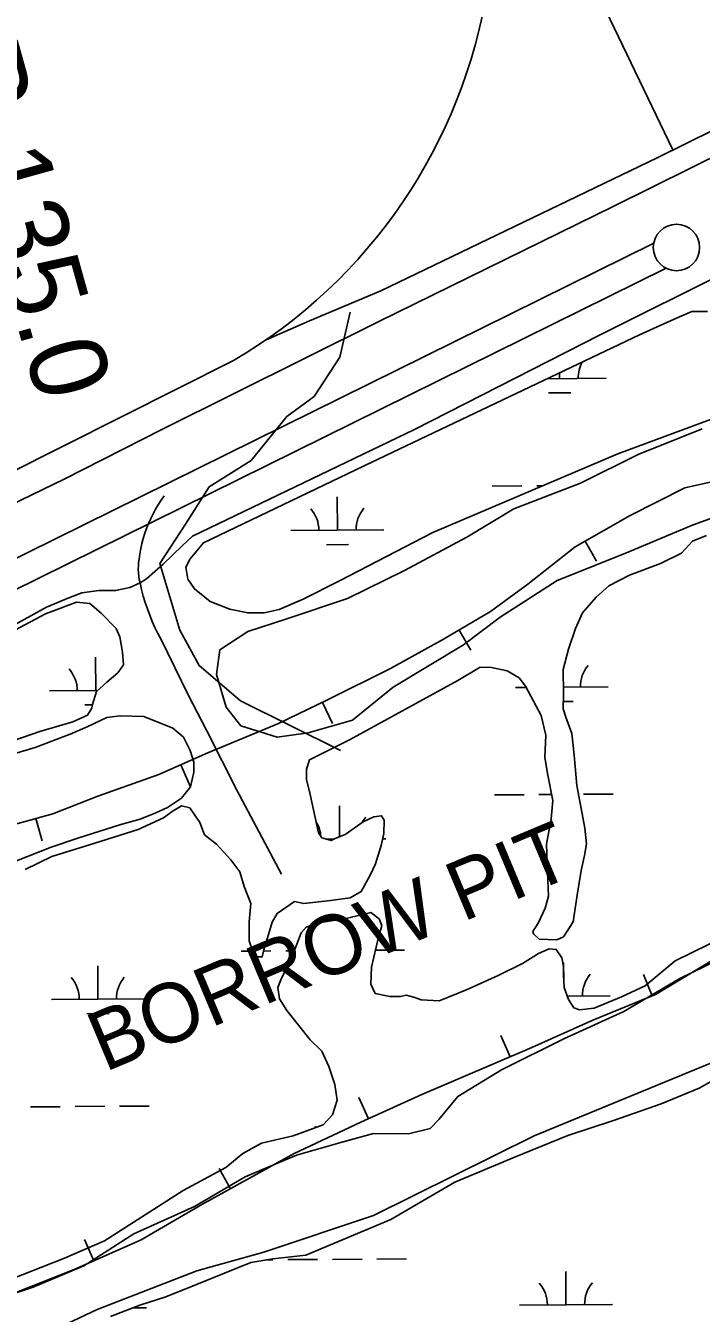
# Model space of a CAD drawing. Extents: x 3508733 to 3546731, y 546897 to 572481.
# Drawn here: x 3540853 to 3541581, y 566522 to 567909 of the extents above; entities that cross this region are included whole.
import ezdxf

# ---------------------------------------------------------------- set-up
doc = ezdxf.new("R2010")
doc.units = 0
for name, color, linetype in [('V-BORW-IDEN', 7, 'Continuous'), ('V-BORW-LINE', 7, 'Continuous'), ('V-LEVE-TOET', 7, 'Continuous'), ('V-RIVR-RANG-IDEN', 7, 'Continuous'), ('V-ROAD-CNTR', 7, 'Continuous'), ('V-SITE-VEGE', 7, 'Continuous'), ('V-SURV-LINE', 7, 'Continuous'), ('V-WETL-SWMP', 7, 'Continuous')]:
    doc.layers.add(name, color=color, linetype=linetype)

msp = doc.modelspace()

# ---------------------------------------------------------------- linework, layer by layer
at = {"layer": 'V-BORW-LINE'}
for p, q in [((3541455.9, 567354.1), (3541468.3, 567332.4)), ((3541320.1, 567258.3), (3541332.7, 567236.7)), ((3541172.9, 567180.2), (3541183.7, 567157.7)), ((3541020.5, 567113.1), (3541030.6, 567090.2)), ((3540864.4, 567055.3), (3540871, 567031.2)), ((3541528.2, 566864.1), (3541518.8, 566887.3)), ((3541375.1, 566798.4), (3541365.3, 566821.4)), ((3541222.5, 566731.7), (3541212.2, 566754.5)), ((3541074, 566656.3), (3541061.9, 566678.2)), ((3540926.8, 566578.8), (3540916.7, 566601.6))]:
    msp.add_line(p, q, dxfattribs=at)
for points in [[(3540821, 567043.3), (3540882.4, 567060.2), (3540931, 567079.3), (3540996.6, 567102.5), (3541049.5, 567125.8), (3541125.6, 567157.5), (3541178.5, 567182.9), (3541246.2, 567216.8), (3541303.3, 567248.5), (3541354.1, 567278.1), (3541394.3, 567307.7), (3541445.1, 567347.9), (3541504.3, 567381.8), (3541563.5, 567411.4), (3541610.1, 567422)], [(3541605.9, 566910), (3541531.8, 566865.6), (3541464.1, 566838.1), (3541398.5, 566808.5), (3541280.1, 566757.7), (3541214.5, 566728.1), (3541142.6, 566694.2), (3541043.1, 566639.2), (3540977.6, 566601.2), (3540905.6, 566569.4), (3540793.5, 566525)]]:
    msp.add_lwpolyline(points, dxfattribs=at)
at = {"layer": 'V-LEVE-TOET'}
for points in [[(3541032.9, 567359.4), (3541272.2, 567474.5), (3541471.6, 567575.8), (3541612, 567645.9), (3541633.9, 567655.5), (3541641.3, 567662.5), (3541643.7, 567664.8), (3541658.2, 567674.1), (3541685.5, 567688.3), (3541749.3, 567718.7), (3541891.2, 567788), (3541978.9, 567829.9)], [(3541692.8, 567817.1), (3541486.9, 567714.9), (3541233.1, 567590.5), (3541000, 567474.2)], [(3541000, 567474.2), (3540894.7, 567421), (3540682, 567317.8)], [(3540820.8, 567252.6), (3540875.6, 567283), (3540899.9, 567293), (3540913.7, 567298.4), (3540932.3, 567301), (3540950.2, 567300.8), (3540965.4, 567304), (3540976.5, 567309), (3540983.5, 567313.5), (3541001.6, 567329.1), (3541021.8, 567348.9), (3541032.9, 567359.4)]]:
    msp.add_lwpolyline(points, dxfattribs=at)
at = {"layer": 'V-ROAD-CNTR'}
for points in [[(3541550.4, 567775.6), (3541464.9, 567953.8), (3541397, 568097.6), (3541340.9, 568207.8)], [(3542364.1, 568172.9), (3542238.2, 568117.6), (3541973.6, 567985.1), (3541533.4, 567767.2), (3541236, 567623.8), (3541159, 567591.4), (3541112.3, 567570.9)], [(3541202.9, 567600.6), (3541191.8, 567552.3), (3541164, 567509.9), (3541134.7, 567488.4), (3541096.1, 567441), (3541050.9, 567412.4), (3541025.5, 567372.2), (3540998, 567329.9), (3541019.2, 567258), (3541040.3, 567219.9), (3541084.8, 567181.9), (3541192.4, 567128.4)], [(3541077.3, 567548.5), (3540468.5, 567242.8), (3540184.9, 567098.2)], [(3541002.5, 567402.8), (3540999.2, 567398.1), (3540996.1, 567393.3), (3540993.2, 567388.4), (3540990.5, 567383.4), (3540988, 567378.3), (3540985.7, 567373.1), (3540983.6, 567367.8), (3540981.7, 567362.5), (3540980, 567357), (3540978.6, 567351.6), (3540977.4, 567346), (3540976.4, 567340.5), (3540975.6, 567334.8), (3540975, 567331.2), (3540974.7, 567327.5), (3540974.6, 567323.8), (3540974.7, 567320), (3540975.1, 567316.3), (3540975.7, 567312.6), (3540976.5, 567309), (3540978.1, 567301.9), (3540980, 567294.9), (3540982, 567287.9), (3540984.4, 567281.1), (3540986.9, 567274.3), (3540989.7, 567267.6), (3540992.6, 567261), (3540995.8, 567254.5), (3540999.3, 567248.1), (3541028.2, 567188.5), (3541048.5, 567149.7), (3541080.9, 567085.9), (3541128.8, 566995.1)]]:
    msp.add_lwpolyline(points, dxfattribs=at)
msp.add_arc((3540788.9, 568038.8), 568.8, 300.4672, 351.0607, dxfattribs=at)
at = {"layer": 'V-SITE-VEGE'}
for points in [[(3541631.1, 567392.8), (3541572.5, 567371.7), (3541498.7, 567340.8), (3541425.7, 567311.5), (3541364.3, 567272.1), (3541324.8, 567242.5), (3541249.1, 567196.6), (3541205.4, 567161.1), (3541157.6, 567147.5), (3541124.2, 567142.8), (3541085.1, 567154.9), (3541069.4, 567175.1), (3541058.9, 567210.3), (3541062.6, 567237), (3541092.8, 567256.7), (3541134.7, 567270.4), (3541200.1, 567292.3), (3541261.4, 567322.5), (3541328.5, 567358.5), (3541379, 567388.9), (3541451.1, 567416.5), (3541513.2, 567447.5), (3541581.9, 567475.2)], [(3540838.1, 567124.3), (3540863.4, 567131.6), (3540901.1, 567146.2), (3540919.6, 567154.1), (3540940.9, 567164.1), (3540955.2, 567166), (3540980.5, 567165.1), (3541011.7, 567152.5), (3541023.2, 567142.8), (3541030.6, 567128.4), (3541034.5, 567116), (3541034.4, 567105.1), (3541030.8, 567089.5), (3541021.1, 567077.3), (3541006, 567067.2), (3540993.7, 567061.2), (3540976.5, 567054.6), (3540956, 567048.7), (3540909.5, 567034.2), (3540880.7, 567024.2), (3540841.6, 567009)], [(3540802, 566531), (3540861.5, 566550.4), (3540916, 566573.2), (3540969.8, 566607.7), (3541035.2, 566637), (3541089.8, 566669), (3541145.2, 566692.6), (3541192.9, 566706.3), (3541228.1, 566715.9), (3541265.7, 566715.5), (3541289.1, 566721.1), (3541298.4, 566731), (3541318.7, 566755.8), (3541365.8, 566784.5), (3541433.7, 566818), (3541497.5, 566847.4), (3541558, 566882.7), (3541613.4, 566909.6)], [(3541616.4, 566801.9), (3541400.9, 566713.2), (3541228, 566627.4), (3541109.8, 566587.8), (3541037.8, 566567.7), (3540930.5, 566526.3), (3540858.3, 566492)]]:
    msp.add_lwpolyline(points, dxfattribs=at)
at = {"layer": 'V-SURV-LINE'}
for points in [[(3540240.6, 567037.9), (3541529.8, 567675)], [(3541543.1, 567648.1), (3540254, 567011)]]:
    msp.add_lwpolyline(points, dxfattribs=at)
msp.add_circle((3541554.3, 567670.4), 25, dxfattribs=at)
at = {"layer": 'V-WETL-SWMP'}
for p, q in [((3541428.5, 567529.2), (3541428.5, 567535.4)), ((3541415.3, 567529.1), (3541478.5, 567529.6)), ((3541416.6, 567513.7), (3541440.6, 567513.9)), ((3541355.9, 567413.3), (3541387.9, 567413.5)), ((3541403.9, 567413.6), (3541410.2, 567413.7)), ((3541189.1, 567365.7), (3541188.9, 567401.7)), ((3541139.1, 567365.4), (3541239.1, 567366.1)), ((3541177.2, 567350.2), (3541201.2, 567350.4)), ((3540928.9, 567193.1), (3540928.6, 567229.1)), ((3540878.9, 567192.8), (3540931.1, 567193.1)), ((3541380.8, 567196.2), (3541392.5, 567196.3)), ((3541432.5, 567196.6), (3541480.8, 567196.9)), ((3540917, 567177.6), (3540925, 567177.7)), ((3541432.5, 567181.1), (3541442.9, 567181.2)), ((3541358.2, 567080.6), (3541390.2, 567080.8)), ((3541406.2, 567080.9), (3541419.9, 567081)), ((3541454.2, 567081.3), (3541486.2, 567081.5)), ((3541191.4, 567035.5), (3541191.2, 567069)), ((3541177.2, 567033), (3541185.6, 567033)), ((3541237.9, 567033.4), (3541241.4, 567033.4)), ((3541085.4, 566912.3), (3541097.8, 566912.3)), ((3541109.6, 566912.4), (3541117.4, 566912.5)), ((3541133.4, 566912.6), (3541142.7, 566912.6)), ((3541230.1, 566913.2), (3541261.4, 566913.5)), ((3540931.1, 566860.5), (3540930.9, 566896.5)), ((3541432.9, 566880.8), (3541432.8, 566899.9)), ((3540881.2, 566860.1), (3540981.1, 566860.8)), ((3541436.5, 566863.9), (3541483, 566864.2)), ((3540919.3, 566844.9), (3540943.3, 566845.1)), ((3540858.5, 566744.5), (3540890.5, 566744.7)), ((3540906.5, 566744.9), (3540938.5, 566745.1)), ((3540954.5, 566745.2), (3540986.5, 566745.4)), ((3541112.6, 566579.8), (3541119.7, 566579.8)), ((3541135.7, 566579.9), (3541167.7, 566580.1)), ((3541183.7, 566580.2), (3541215.7, 566580.5)), ((3541231.7, 566580.6), (3541263.7, 566580.8)), ((3541435.3, 566531.2), (3541435.1, 566567.2)), ((3540968.6, 566528), (3540983.4, 566528.1)), ((3541385.3, 566530.9), (3541485.3, 566531.6))]:
    msp.add_line(p, q, dxfattribs=at)
for points in [[(3541610.5, 567492.3), (3541491.3, 567448.2), (3541291.9, 567363.3), (3541192.2, 567311.6), (3541152.3, 567291.6), (3541126.5, 567280.5), (3541110.1, 567276.7), (3541092.6, 567276.8), (3541073.1, 567280.8), (3541052.1, 567289.1), (3541035, 567302.5), (3541028.1, 567313), (3541025.8, 567325.9), (3541030.6, 567334.9), (3541044.7, 567352.3), (3541226.1, 567439.3), (3541381.7, 567513.2), (3541514.7, 567576.3), (3541551.8, 567593.2), (3541571, 567601.3), (3541587.7, 567601.6)], [(3541447.2, 567090.7), (3541445.4, 567111.2), (3541444.2, 567123.5), (3541441.7, 567146.7), (3541435.1, 567164.5), (3541432.4, 567173.4), (3541432.6, 567189.8), (3541432.2, 567215.7), (3541437.9, 567237.5), (3541445.6, 567259.9), (3541453.3, 567276.9), (3541467.9, 567293.8), (3541481.6, 567305.9), (3541503.6, 567317.3), (3541537.2, 567329.9), (3541559.8, 567341.2), (3541571.6, 567354.1), (3541586.6, 567360.1)], [(3540815, 567244.3), (3540874.7, 567275.7), (3540908.2, 567288.3), (3540922.6, 567286.8), (3540934.7, 567276.4), (3540950.9, 567259.9), (3540954.9, 567251), (3540957.5, 567234.6), (3540958.7, 567220.9), (3540952.5, 567212.1), (3540940.7, 567202), (3540929.7, 567191.9), (3540924.8, 567176.9), (3540924.7, 567174.2), (3540919.9, 567166.7), (3540904.1, 567159.4), (3540868.5, 567148.9), (3540830.2, 567135.6)], [(3540852.6, 567000.3), (3540881.4, 567014.3), (3540927.9, 567028.8), (3540974.5, 567043.3), (3541001.9, 567056), (3541012.2, 567063.4), (3541021.2, 567068.7), (3541030, 567066.6), (3541040.8, 567050.8), (3541046.1, 567037.7), (3541058.9, 567027.4), (3541074.4, 567010.8), (3541083.9, 566997.8), (3541088.5, 566982), (3541095.8, 566963.5), (3541094.2, 566943.7), (3541094, 566923.3), (3541099.9, 566906.1), (3541108.1, 566906), (3541109.5, 566912.2), (3541118.7, 566943.5), (3541124.3, 566953), (3541142.9, 566965.7), (3541153.1, 566963.6), (3541181.8, 566966.7), (3541203, 566969.8), (3541214.6, 566976.5), (3541224.4, 566994.2), (3541230, 567006.4), (3541236.3, 567026.1), (3541239.2, 567039), (3541239.4, 567053.4), (3541236.7, 567058.2), (3541228.5, 567056.9), (3541216.8, 567051.6), (3541197.6, 567038.1), (3541186.6, 567033.5), (3541182.5, 567031.5), (3541172.3, 567034.3), (3541168.9, 567039.8), (3541159.8, 567080.9), (3541155.9, 567097.3), (3541156, 567108.2), (3541158.9, 567118.4), (3541167.1, 567122.4), (3541202.1, 567139.8), (3541318.8, 567204), (3541342.8, 567218.1), (3541355.1, 567217.9), (3541372.1, 567214.3), (3541385, 567206.7), (3541391.7, 567197.7), (3541408.5, 567166.2), (3541413.7, 567144.9), (3541412.7, 567121.1), (3541415.9, 567101.9), (3541421.1, 567074.6), (3541419.5, 567054.8), (3541414.4, 567027.6), (3541415.5, 566997.5), (3541416.6, 566971.6), (3541413, 566958.7), (3541405.3, 566942.4), (3541399.8, 566933.6), (3541400.4, 566930.8), (3541406.5, 566925.3), (3541425.6, 566924.4), (3541432.5, 566927.7), (3541442.9, 566944), (3541447.3, 566972.6), (3541451.7, 566999.2), (3541455.3, 567015.5), (3541457.4, 567027.8), (3541455.6, 567044.9), (3541451.7, 567066.1), (3541447.2, 567090.7)], [(3541607.2, 566928.6), (3541553, 566901.9), (3541520.6, 566874.9), (3541495.2, 566862.9), (3541465.7, 566851), (3541450, 566849.1), (3541443.9, 566851.2), (3541437.9, 566860.1), (3541433.2, 566873.1), (3541432.7, 566886.8), (3541432.8, 566895.7), (3541430.9, 566905.2), (3541424.8, 566914.2), (3541417.3, 566914.9), (3541405.7, 566909.6), (3541388.5, 566898.9), (3541362.4, 566886.2), (3541328.8, 566870.9), (3541309.6, 566862.9), (3541298.6, 566858.9), (3541279.5, 566859.8), (3541271.4, 566862.6), (3541263.2, 566864.8), (3541257.1, 566863.5), (3541245.5, 566863.6), (3541229.8, 566866.5), (3541225.1, 566876.8), (3541226, 566895.2), (3541233.2, 566927.2), (3541236.8, 566940.1), (3541234.1, 566947), (3541225.3, 566953.9), (3541200, 566948), (3541169.2, 566942.9), (3541155.5, 566938.3), (3541150, 566932.2), (3541140.9, 566907.7), (3541128.3, 566881.3), (3541124.8, 566873.1), (3541126.7, 566860.8), (3541134.8, 566848.4), (3541159.7, 566816.8), (3541172.5, 566804.4), (3541179.8, 566787.9), (3541186.4, 566768.7), (3541189, 566751.6), (3541184, 566736), (3541173.7, 566725.2), (3541141.5, 566713.3), (3541107.3, 566705.4), (3541087.4, 566694.1), (3541068.8, 566679.2), (3541022.8, 566654.5), (3540938.3, 566600.2), (3540895.1, 566581.5), (3540825.8, 566554.3)], [(3540944.7, 566518.8), (3540976.3, 566531), (3541004.3, 566539.7), (3541039, 566553.9), (3541095.8, 566576.9), (3541119.4, 566580.9), (3541155.2, 566584.9), (3541246.7, 566623.1), (3541315.6, 566663.3), (3541379.3, 566690.1), (3541437.2, 566713.7), (3541486.6, 566729.9), (3541537.7, 566747.7), (3541578.8, 566764.8), (3541624.2, 566790.2)]]:
    msp.add_lwpolyline(points, dxfattribs=at)
for centre, start, end in [((3541483.7, 567530.1), 151.4588, 181.1635), ((3541133.9, 567365.8), 359.6198, 41.1635), ((3541244.4, 567366.6), 139.6198, 181.1635), ((3540873.6, 567193.2), 359.6198, 41.1635), ((3541486, 567197.4), 139.6198, 181.1635), ((3541136.2, 567033.1), 4.4979, 31.0059), ((3541246.6, 567033.9), 139.6198, 151.3522), ((3540875.9, 566860.6), 359.6198, 41.1635), ((3540986.4, 566861.3), 139.6198, 181.1635), ((3541488.3, 566864.7), 139.6198, 181.1635), ((3541138.4, 566700.5), 38.3863, 41.1635), ((3541380.1, 566531.3), 359.6198, 41.1635), ((3541490.6, 566532.1), 139.6198, 181.1635)]:
    msp.add_arc(centre, 35.2, start, end, dxfattribs=at)

# ---------------------------------------------------------------- texts
at = {"layer": 'V-BORW-IDEN'}
msp.add_text('BORROW PIT', height=64, rotation=22.7569, dxfattribs=at).set_placement((3540938.4, 566781.6))
at = {"layer": 'V-RIVR-RANG-IDEN'}
msp.add_text('R-135.0', height=83, rotation=285.513, dxfattribs=at).set_placement((3540762.3, 567881))

doc.saveas('drawing.dxf')
